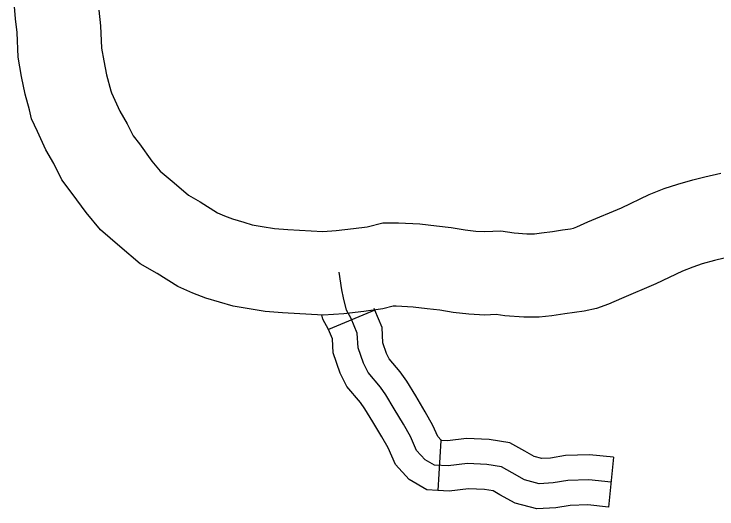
# Model space of a CAD drawing. Extents: x 1377389 to 1380723, y 1168351 to 1170484.
# Drawn here: x 1378585.91 to 1378627.99, y 1168977.06 to 1169006.7 of the extents above; entities that cross this region are included whole.
import ezdxf

# ---------------------------------------------------------------- set-up
doc = ezdxf.new("R2010")
doc.units = 0
doc.layers.add('B_Fill', color=7, linetype='Continuous')

msp = doc.modelspace()

# ---------------------------------------------------------------- linework, layer by layer
at = {"layer": 'B_Fill'}
for p, q in [((1378586.009, 1169006.416), (1378585.915, 1169007.388)), ((1378590.982, 1169006.933), (1378591.087, 1169005.986)), ((1378586.1, 1169005.594), (1378586.009, 1169006.416)), ((1378591.087, 1169005.986), (1378591.149, 1169004.652)), ((1378586.169, 1169004.109), (1378586.1, 1169005.594)), ((1378591.149, 1169004.652), (1378591.279, 1169003.896)), ((1378586.366, 1169002.965), (1378586.169, 1169004.109)), ((1378591.279, 1169003.896), (1378591.451, 1169003.066)), ((1378586.587, 1169001.894), (1378586.366, 1169002.965)), ((1378591.451, 1169003.066), (1378591.715, 1169002.108)), ((1378591.715, 1169002.108), (1378591.739, 1169001.987)), ((1378586.847, 1169000.952), (1378586.587, 1169001.894)), ((1378591.739, 1169001.987), (1378591.842, 1169001.767)), ((1378591.842, 1169001.767), (1378592.252, 1169000.888)), ((1378586.954, 1169000.418), (1378586.847, 1169000.952)), ((1378592.252, 1169000.888), (1378592.693, 1169000.131)), ((1378587.31, 1168999.654), (1378586.954, 1169000.418)), ((1378592.693, 1169000.131), (1378593.054, 1168999.408)), ((1378587.817, 1168998.568), (1378587.31, 1168999.654)), ((1378593.054, 1168999.408), (1378593.421, 1168998.919)), ((1378593.421, 1168998.919), (1378594.166, 1168997.893)), ((1378588.292, 1168997.752), (1378587.817, 1168998.568)), ((1378588.782, 1168996.771), (1378588.292, 1168997.752)), ((1378594.166, 1168997.893), (1378594.67, 1168997.292)), ((1378594.67, 1168997.292), (1378595.49, 1168996.581)), ((1378627.269, 1168996.949), (1378628.212, 1168997.164)), ((1378589.398, 1168995.95), (1378588.782, 1168996.771)), ((1378625.643, 1168996.515), (1378626.554, 1168996.771)), ((1378626.554, 1168996.771), (1378627.269, 1168996.949)), ((1378595.49, 1168996.581), (1378596.355, 1168995.851)), ((1378623.937, 1168995.894), (1378624.836, 1168996.246)), ((1378624.836, 1168996.246), (1378625.643, 1168996.515)), ((1378590.224, 1168994.812), (1378589.398, 1168995.95)), ((1378596.355, 1168995.851), (1378597.055, 1168995.447)), ((1378622.273, 1168995.095), (1378623.937, 1168995.894)), ((1378597.055, 1168995.447), (1378598.094, 1168994.793)), ((1378620.267, 1168994.253), (1378622.273, 1168995.095)), ((1378591.095, 1168993.775), (1378590.224, 1168994.812)), ((1378598.094, 1168994.793), (1378598.511, 1168994.605)), ((1378598.511, 1168994.605), (1378598.984, 1168994.431)), ((1378598.984, 1168994.431), (1378599.663, 1168994.224)), ((1378599.663, 1168994.224), (1378600.162, 1168994.074)), ((1378607.047, 1168993.962), (1378607.995, 1168994.2)), ((1378607.995, 1168994.2), (1378608.931, 1168994.2)), ((1378608.931, 1168994.2), (1378610.211, 1168994.127)), ((1378610.211, 1168994.127), (1378611.205, 1168994.02)), ((1378619.608, 1168993.953), (1378620.267, 1168994.253)), ((1378592.239, 1168992.782), (1378591.095, 1168993.775)), ((1378600.162, 1168994.074), (1378600.776, 1168993.972)), ((1378600.776, 1168993.972), (1378601.511, 1168993.858)), ((1378601.511, 1168993.858), (1378602.31, 1168993.801)), ((1378602.31, 1168993.801), (1378604.399, 1168993.68)), ((1378604.399, 1168993.68), (1378605.195, 1168993.731)), ((1378605.195, 1168993.731), (1378606.224, 1168993.853)), ((1378606.224, 1168993.853), (1378607.047, 1168993.962)), ((1378611.205, 1168994.02), (1378612.088, 1168993.914)), ((1378612.088, 1168993.914), (1378612.912, 1168993.782)), ((1378612.912, 1168993.782), (1378613.555, 1168993.701)), ((1378613.555, 1168993.701), (1378614.103, 1168993.678)), ((1378614.103, 1168993.678), (1378615.054, 1168993.716)), ((1378615.054, 1168993.716), (1378615.844, 1168993.597)), ((1378618.143, 1168993.68), (1378618.747, 1168993.781)), ((1378618.747, 1168993.781), (1378619.213, 1168993.839)), ((1378619.213, 1168993.839), (1378619.404, 1168993.88)), ((1378619.404, 1168993.88), (1378619.608, 1168993.953)), ((1378615.844, 1168993.597), (1378616.607, 1168993.544)), ((1378616.607, 1168993.544), (1378617.07, 1168993.544)), ((1378617.07, 1168993.544), (1378617.491, 1168993.591)), ((1378617.491, 1168993.591), (1378618.143, 1168993.68)), ((1378593.47, 1168991.743), (1378592.239, 1168992.782)), ((1378628.43, 1168992.086), (1378627.835, 1168991.937)), ((1378594.473, 1168991.164), (1378593.47, 1168991.743)), ((1378627.109, 1168991.734), (1378626.54, 1168991.544)), ((1378627.835, 1168991.937), (1378627.109, 1168991.734)), ((1378595.725, 1168990.376), (1378594.473, 1168991.164)), ((1378625.934, 1168991.306), (1378624.324, 1168990.533)), ((1378626.54, 1168991.544), (1378625.934, 1168991.306)), ((1378596.618, 1168989.974), (1378595.725, 1168990.376)), ((1378624.324, 1168990.533), (1378622.27, 1168989.671)), ((1378597.389, 1168989.69), (1378596.618, 1168989.974)), ((1378598.216, 1168989.438), (1378597.389, 1168989.69)), ((1378622.27, 1168989.671), (1378621.488, 1168989.315)), ((1378599.027, 1168989.194), (1378598.216, 1168989.438)), ((1378599.984, 1168989.035), (1378599.027, 1168989.194)), ((1378608.611, 1168989.2), (1378607.988, 1168989.044)), ((1378608.788, 1168989.2), (1378608.611, 1168989.2)), ((1378609.801, 1168989.142), (1378608.788, 1168989.2)), ((1378610.64, 1168989.052), (1378609.801, 1168989.142)), ((1378620.776, 1168989.061), (1378620.05, 1168988.905)), ((1378621.488, 1168989.315), (1378620.776, 1168989.061)), ((1378600.952, 1168988.886), (1378599.984, 1168989.035)), ((1378601.987, 1168988.812), (1378600.952, 1168988.886)), ((1378604.415, 1168988.671), (1378601.987, 1168988.812)), ((1378605.649, 1168988.75), (1378604.415, 1168988.671)), ((1378607.503, 1168988.969), (1378604.738, 1168987.805)), ((1378606.847, 1168988.891), (1378605.649, 1168988.75)), ((1378607.988, 1168989.044), (1378606.847, 1168988.891)), ((1378611.394, 1168988.961), (1378610.64, 1168989.052)), ((1378612.207, 1168988.831), (1378611.394, 1168988.961)), ((1378613.135, 1168988.715), (1378612.207, 1168988.831)), ((1378614.094, 1168988.673), (1378613.135, 1168988.715)), ((1378614.78, 1168988.701), (1378614.094, 1168988.673)), ((1378615.3, 1168988.623), (1378614.78, 1168988.701)), ((1378618.893, 1168988.736), (1378618.105, 1168988.629)), ((1378619.469, 1168988.832), (1378618.893, 1168988.736)), ((1378620.05, 1168988.905), (1378619.469, 1168988.832)), ((1378616.435, 1168988.544), (1378615.3, 1168988.623)), ((1378617.347, 1168988.544), (1378616.435, 1168988.544)), ((1378618.105, 1168988.629), (1378617.347, 1168988.544)), ((1378611.453, 1168981.162), (1378611.286, 1168978.166)), ((1378621.806, 1168980.156), (1378621.497, 1168977.172))]:
    msp.add_line(p, q, dxfattribs=at)
for points in [[(1378621.651, 1168978.664), (1378620.312, 1168978.802), (1378619.065, 1168978.756), (1378618.188, 1168978.617), (1378617.357, 1168978.571), (1378616.479, 1168978.802), (1378615.74, 1168979.218), (1378615.094, 1168979.588), (1378614.216, 1168979.727), (1378613.062, 1168979.773), (1378611.908, 1168979.634), (1378611.076, 1168979.68), (1378610.522, 1168980.004), (1378610.014, 1168980.559), (1378609.645, 1168981.391), (1378609.229, 1168982.13), (1378608.675, 1168983.054), (1378608.167, 1168983.886), (1378607.844, 1168984.349), (1378607.105, 1168985.227), (1378606.828, 1168985.781), (1378606.505, 1168986.706), (1378606.459, 1168987.584), (1378606.089, 1168988.462), (1378605.812, 1168988.97), (1378605.627, 1168989.71), (1378605.535, 1168990.172), (1378605.375, 1168991.238)], [(1378604.738, 1168987.806), (1378604.736, 1168987.811), (1378604.403, 1168988.421), (1378604.337, 1168988.685)], [(1378607.504, 1168988.968), (1378607.466, 1168989.058)], [(1378611.521, 1168981.158), (1378611.475, 1168981.185), (1378611.286, 1168981.391), (1378610.987, 1168982.064), (1378610.527, 1168982.883), (1378609.959, 1168983.831), (1378609.423, 1168984.708), (1378609.035, 1168985.263), (1378608.367, 1168986.056), (1378608.212, 1168986.366), (1378607.991, 1168986.999), (1378607.943, 1168987.924), (1378607.503, 1168988.969)], [(1378611.286, 1168978.166), (1378610.632, 1168978.203), (1378609.57, 1168978.823), (1378608.743, 1168979.726), (1378608.303, 1168980.717), (1378607.932, 1168981.377), (1378607.392, 1168982.278), (1378606.911, 1168983.065), (1378606.653, 1168983.434), (1378605.843, 1168984.397), (1378605.444, 1168985.196), (1378605.018, 1168986.413), (1378604.974, 1168987.244), (1378604.738, 1168987.805)], [(1378621.806, 1168980.156), (1378620.362, 1168980.305), (1378618.92, 1168980.252), (1378618.029, 1168980.111), (1378617.51, 1168980.082), (1378617.047, 1168980.204), (1378616.481, 1168980.523), (1378615.6, 1168981.027), (1378614.364, 1168981.222), (1378613.002, 1168981.276), (1378611.859, 1168981.139), (1378611.453, 1168981.162)], [(1378621.497, 1168977.172), (1378620.262, 1168977.299), (1378619.211, 1168977.26), (1378618.347, 1168977.124), (1378617.203, 1168977.06), (1378615.911, 1168977.401), (1378615, 1168977.914), (1378614.588, 1168978.149), (1378614.069, 1168978.231), (1378613.122, 1168978.269), (1378611.956, 1168978.129), (1378611.286, 1168978.166)]]:
    msp.add_lwpolyline(points, dxfattribs=at)

doc.saveas('drawing.dxf')
